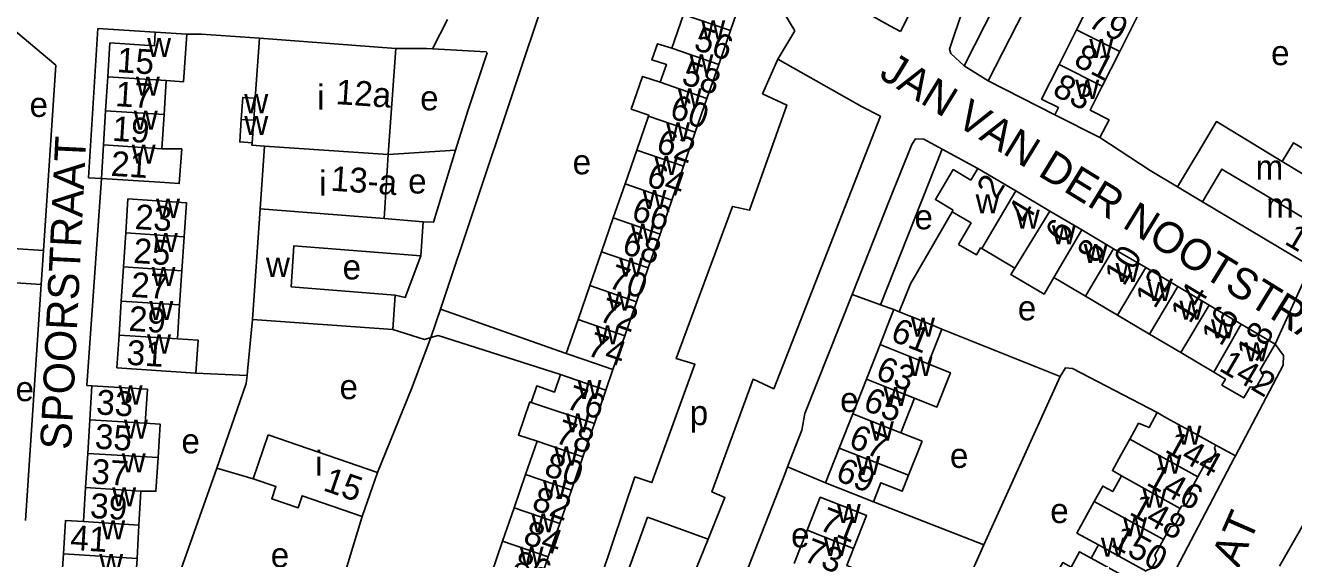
# Model space of a CAD drawing. Extents: x 159700 to 161346, y 381730 to 382922.
# Drawn here: x 160560.5 to 160765.1, y 382139.7 to 382225.6 of the extents above; entities that cross this region are included whole.
import ezdxf

# ---------------------------------------------------------------- set-up
doc = ezdxf.new("R2010")
doc.units = 0
for name, color, linetype in [('BLT_Basislijn', 7, 'Continuous'), ('BLT_Bebouwing', 7, 'Continuous'), ('BLT_Centroide', 7, 'Continuous'), ('BLT_Huisnummer', 7, 'Continuous'), ('BLT_Huisnummer_ tussenligend', 7, 'Continuous'), ('BLT_Huisnummer_reeks', 7, 'Continuous'), ('BLT_Onderdoorgang_en_onderverdeling', 7, 'Continuous'), ('BLT_Onderverdeling_panden', 7, 'Continuous'), ('BLT_Straatnaam', 7, 'Continuous'), ('BLT_Vlakafsluiter', 7, 'Continuous')]:
    doc.layers.add(name, color=color, linetype=linetype)

msp = doc.modelspace()

# ---------------------------------------------------------------- linework, layer by layer
at = {"layer": 'BLT_Basislijn'}
for p, q in [((160715.82, 382216.7), (160730.71, 382245.8)), ((160550.83, 382231.42), (160565.44, 382219.21)), ((160626.18, 382221.83), (160628.63, 382226.58)), ((160572.21, 382225.09), (160570.71, 382201.05)), ((160581.46, 382224.51), (160572.21, 382225.09)), ((160681.91, 382220.18), (160684.64, 382224.72)), ((160701.68, 382224.62), (160700, 382225.56)), ((160565.44, 382219.21), (160563.42, 382189.3)), ((160681.91, 382220.18), (160695.49, 382212.49)), ((160711.94, 382219.12), (160715.82, 382216.7)), ((160715.82, 382216.7), (160726.58, 382211.2)), ((160619.03, 382204.8), (160629.91, 382205.5)), ((160698.49, 382180.57), (160708.43, 382205.68)), ((160572.76, 382200.92), (160570.44, 382167.54)), ((160570.71, 382201.05), (160572.76, 382200.92)), ((160700, 382197.59), (160693.91, 382182.25)), ((160710.04, 382195.58), (160703.29, 382183.93)), ((160558.54, 382189.63), (160563.42, 382189.3)), ((160563.06, 382183.84), (160563.42, 382189.3)), ((160558.16, 382184.17), (160563.06, 382183.84)), ((160563.06, 382183.84), (160560.5, 382145.81)), ((160703.29, 382183.93), (160701.49, 382179.45)), ((160698.49, 382180.57), (160693.91, 382182.25)), ((160625.91, 382175.29), (160627.46, 382179.87)), ((160647.78, 382172.74), (160627.46, 382179.87)), ((160700, 382180.02), (160698.49, 382180.57)), ((160700.63, 382179.79), (160700, 382180.02)), ((160596.35, 382169.87), (160597.17, 382178.22)), ((160727.47, 382169.04), (160708.35, 382176.64)), ((160588.01, 382169.57), (160596.27, 382169.15)), ((160596.27, 382169.15), (160596.35, 382169.87)), ((160654.17, 382166.79), (160655.26, 382170.15)), ((160570.44, 382167.54), (160571.25, 382167.52)), ((160715.16, 382141.87), (160727.47, 382169.04)), ((160755.73, 382156.22), (160752.58, 382157.95)), ((160591.41, 382154.25), (160584.69, 382135.26)), ((160597.24, 382152.52), (160591.41, 382154.25)), ((160689.58, 382151.88), (160683.48, 382154.46)), ((160697.32, 382148.81), (160700, 382147.77)), ((160700, 382147.77), (160715.16, 382141.87)), ((160660.9, 382146.35), (160656.26, 382133.57)), ((160670.65, 382142.8), (160660.9, 382146.35)), ((160665.52, 382130.2), (160670.65, 382142.8)), ((160710.65, 382131.9), (160715.16, 382141.87))]:
    msp.add_line(p, q, dxfattribs=at)
for points in [[(160711.94, 382219.12), (160709.81, 382221.08), (160709.6, 382221.78), (160711.76, 382228.19), (160721.29, 382245.86), (160725.12, 382253.95), (160734.96, 382272.74), (160773.93, 382350.62)], [(160711.94, 382219.12), (160733.42, 382261.33), (160777.01, 382347.97), (160777.1, 382348.8), (160773.93, 382350.62)], [(160701.68, 382224.62), (160713.51, 382247.93), (160714.82, 382250.85), (160713.63, 382251.43)], [(160649.82, 382247), (160647.05, 382239.03), (160644.72, 382231.5), (160627.46, 382179.87)], [(160700, 382225.56), (160680.12, 382236.72), (160678.04, 382235.69)], [(160586.55, 382224.18), (160588.91, 382224.2), (160598.29, 382223.53)], [(160620.25, 382221.9), (160625.21, 382221.89), (160626.18, 382221.83)], [(160629.91, 382205.5), (160631.96, 382212.01), (160635, 382221.2), (160634.84, 382221.36), (160626.18, 382221.83)], [(160681.91, 382220.18), (160679.43, 382214.59), (160683.36, 382212.77), (160677.31, 382195.82), (160674.59, 382196.42), (160665.51, 382171.9), (160668.53, 382170.99), (160661.57, 382151.91), (160658.85, 382152.82), (160649.77, 382125.87), (160651.89, 382124.66), (160648.56, 382112.55), (160645.53, 382113.46), (160642.5, 382103.07)], [(160670.65, 382142.8), (160673.37, 382149.49), (160671.26, 382150.4), (160677.91, 382168.57), (160681.24, 382167.05), (160698.49, 382210.96), (160695.49, 382212.49)], [(160708.43, 382205.68), (160705.46, 382207.3), (160704.14, 382207.32), (160703.5, 382206.41), (160700, 382197.59)], [(160733.88, 382207.52), (160741.99, 382202.2), (160746.41, 382199.57)], [(160629.91, 382205.5), (160626.35, 382193.88), (160624.68, 382193.97)], [(160714.17, 382202.56), (160708.43, 382205.68)], [(160624.29, 382188.47), (160621.78, 382181.77), (160620.18, 382182.11)], [(160683.48, 382154.46), (160685.75, 382160.36), (160686.28, 382163.04), (160693.91, 382182.25)], [(160625.91, 382175.29), (160622.82, 382167.02), (160617.3, 382153.55)], [(160625.91, 382175.29), (160624.9, 382175), (160619.79, 382176.61)], [(160625.91, 382175.29), (160627.09, 382175.62), (160646.84, 382169.34)], [(160762.16, 382174.21), (160763.5, 382172.4), (160763.45, 382170.85), (160755.73, 382156.22)], [(160591.41, 382154.25), (160596.14, 382167.87), (160596.27, 382169.15)], [(160727.47, 382169.04), (160728.32, 382170.43), (160729.43, 382170.31), (160743.09, 382163.2)], [(160762.83, 382138.43), (160777.07, 382163.35), (160777.98, 382164.11), (160779.97, 382165.1)], [(160736.77, 382117.18), (160743.9, 382133.7), (160755.59, 382155.95), (160755.73, 382156.22)], [(160683.48, 382154.46), (160683.02, 382153.28), (160660.75, 382096.55)], [(160605.81, 382117.41), (160608.25, 382124.72), (160614.86, 382146.46)]]:
    msp.add_lwpolyline(points, dxfattribs=at)
at = {"layer": 'BLT_Bebouwing'}
for p, q in [((160676.11, 382230.13), (160674.25, 382224.77)), ((160730.09, 382224.9), (160732.91, 382230.48)), ((160664.82, 382221.92), (160666.71, 382227.38)), ((160739.88, 382226.97), (160737.06, 382221.38)), ((160674.25, 382224.77), (160673.23, 382221.81)), ((160727.27, 382219.31), (160730.09, 382224.9)), ((160574.14, 382222.8), (160573.79, 382217.34)), ((160598.29, 382223.53), (160597.6, 382213.87)), ((160673.23, 382221.81), (160672.36, 382219.3)), ((160737.06, 382221.38), (160734.24, 382215.8)), ((160672.36, 382219.3), (160670.47, 382213.84)), ((160573.79, 382217.34), (160573.45, 382211.85)), ((160582.87, 382211.23), (160583.21, 382216.72)), ((160670.47, 382213.84), (160668.58, 382208.38)), ((160573.45, 382211.85), (160573.1, 382206.36)), ((160582.52, 382205.74), (160582.87, 382211.23)), ((160659.14, 382205.52), (160661.04, 382210.99)), ((160733.88, 382207.52), (160726.58, 382211.2)), ((160668.58, 382208.38), (160666.68, 382202.91)), ((160598.39, 382196.02), (160599.08, 382206.17)), ((160599.08, 382206.17), (160619.03, 382204.8)), ((160619.03, 382204.8), (160618.39, 382194.49)), ((160657.25, 382200.06), (160659.14, 382205.52)), ((160666.68, 382202.91), (160664.79, 382197.45)), ((160714.17, 382202.56), (160720.29, 382198.94)), ((160655.36, 382194.6), (160657.25, 382200.06)), ((160720.29, 382198.94), (160725.8, 382195.69)), ((160750.4, 382197.19), (160746.41, 382199.57)), ((160577.06, 382197.65), (160576.7, 382192.16)), ((160597.17, 382178.22), (160598.39, 382196.02)), ((160664.79, 382197.45), (160662.9, 382191.98)), ((160767.85, 382186.82), (160750.4, 382197.19)), ((160618.39, 382194.49), (160624.68, 382193.97)), ((160624.68, 382193.97), (160624.29, 382188.47)), ((160653.46, 382189.13), (160655.36, 382194.6)), ((160725.8, 382195.69), (160730.95, 382192.65)), ((160576.7, 382192.16), (160576.33, 382186.67)), ((160662.9, 382191.98), (160661.01, 382186.52)), ((160730.95, 382192.65), (160736.08, 382189.62)), ((160585.75, 382186.05), (160586.11, 382191.54)), ((160736.08, 382189.62), (160741.25, 382186.57)), ((160651.57, 382183.67), (160653.46, 382189.13)), ((160576.33, 382186.67), (160575.97, 382181.18)), ((160585.39, 382180.56), (160585.75, 382186.05)), ((160661.01, 382186.52), (160659.11, 382181.05)), ((160741.25, 382186.57), (160746.42, 382183.51)), ((160649.68, 382178.21), (160651.57, 382183.67)), ((160731.54, 382181.94), (160726.41, 382184.97)), ((160746.42, 382183.51), (160751.52, 382180.49)), ((160620.18, 382182.11), (160619.79, 382176.61)), ((160736.71, 382178.88), (160731.54, 382181.94)), ((160575.97, 382181.18), (160575.61, 382175.69)), ((160585.03, 382175.07), (160585.39, 382180.56)), ((160659.11, 382181.05), (160657.22, 382175.59)), ((160700.63, 382179.79), (160700, 382178.2)), ((160701.49, 382179.45), (160700.63, 382179.79)), ((160751.52, 382180.49), (160756.65, 382177.46)), ((160619.79, 382176.61), (160597.17, 382178.22)), ((160647.78, 382172.74), (160649.68, 382178.21)), ((160700, 382178.2), (160698.4, 382174.15)), ((160741.89, 382175.83), (160736.71, 382178.88)), ((160756.65, 382177.46), (160762.16, 382174.21)), ((160575.61, 382175.69), (160575.26, 382170.39)), ((160657.22, 382175.59), (160655.26, 382170.15)), ((160708.35, 382176.64), (160706.14, 382171.08)), ((160746.9, 382172.86), (160741.89, 382175.83)), ((160698.4, 382174.15), (160696.19, 382168.58)), ((160752.23, 382169.72), (160746.9, 382172.86)), ((160575.26, 382170.39), (160588.01, 382169.57)), ((160571.25, 382167.52), (160570.9, 382162.05)), ((160572.13, 382167.47), (160571.25, 382167.52)), ((160696.19, 382168.58), (160693.99, 382163.01)), ((160654.17, 382166.79), (160652.32, 382161.43)), ((160703.94, 382165.51), (160701.73, 382159.95)), ((160693.99, 382163.01), (160691.78, 382157.45)), ((160570.9, 382162.05), (160570.56, 382156.58)), ((160652.32, 382161.43), (160650.46, 382156.06)), ((160599.7, 382159.61), (160597.24, 382152.52)), ((160599.7, 382159.61), (160617.3, 382153.55)), ((160701.73, 382159.95), (160705.19, 382158.6)), ((160643.08, 382158.61), (160641.21, 382153.24)), ((160691.78, 382157.45), (160689.58, 382151.88)), ((160705.19, 382158.6), (160703.01, 382153.11)), ((160570.56, 382156.58), (160570.21, 382151.1)), ((160650.46, 382156.06), (160648.59, 382150.68)), ((160617.3, 382153.55), (160614.86, 382146.46)), ((160641.21, 382153.24), (160639.35, 382147.86)), ((160570.21, 382151.1), (160569.86, 382145.63)), ((160648.59, 382150.68), (160646.73, 382145.31)), ((160639.35, 382147.86), (160637.49, 382142.49)), ((160646.73, 382145.31), (160644.87, 382139.93)), ((160686.65, 382144.24), (160684.53, 382138.88)), ((160637.49, 382142.49), (160635.63, 382137.12)), ((160732.45, 382139.74), (160733.62, 382141.86)), ((160566.63, 382140.42), (160566.29, 382135.02)), ((160644.87, 382139.93), (160643.01, 382134.56))]:
    msp.add_line(p, q, dxfattribs=at)
for points in [[(160581.46, 382224.51), (160581.31, 382222.32), (160574.14, 382222.8)], [(160586.55, 382224.18), (160581.46, 382224.51)], [(160583.21, 382216.72), (160586.04, 382216.52), (160586.55, 382224.18)], [(160620.25, 382221.9), (160598.29, 382223.53)], [(160662.93, 382216.45), (160663.92, 382219.32), (160661.59, 382220.05), (160662.49, 382222.66), (160664.82, 382221.92)], [(160619.03, 382204.8), (160620.25, 382221.9)], [(160726.58, 382211.2), (160727.16, 382212.36), (160724.46, 382213.73), (160727.27, 382219.31)], [(160661.04, 382210.99), (160661.09, 382211.15), (160658.26, 382212.13), (160660.09, 382217.39), (160662.93, 382216.45)], [(160734.24, 382215.8), (160732.3, 382211.94), (160735.34, 382210.41), (160733.88, 382207.52)], [(160597.6, 382213.87), (160595.58, 382214), (160595.34, 382210.47)], [(160595.34, 382210.47), (160595.1, 382206.83), (160597.07, 382206.7)], [(160763.28, 382203.65), (160752.67, 382210.1), (160749.54, 382204.83)], [(160573.1, 382206.36), (160572.76, 382200.92), (160582.18, 382200.33), (160585.33, 382200.11), (160585.74, 382205.69), (160582.52, 382205.74)], [(160597.07, 382206.7), (160597.04, 382206.31), (160599.08, 382206.17)], [(160778.34, 382201.7), (160774.05, 382204.27), (160771.06, 382206.06), (160769.77, 382203.89), (160765.1, 382206.69), (160763.28, 382203.65)], [(160746.41, 382199.57), (160748.96, 382203.87), (160749.54, 382204.83)], [(160710.2, 382195.84), (160707.34, 382197.53), (160710.2, 382202.38), (160713.06, 382200.69)], [(160713.06, 382200.69), (160714.17, 382202.56)], [(160586.11, 382191.54), (160586.48, 382197.02), (160577.06, 382197.65)], [(160710.04, 382195.58), (160710.2, 382195.84)], [(160711.05, 382190.3), (160713.09, 382193.76), (160710.04, 382195.58)], [(160624.29, 382188.47), (160603.81, 382190.06), (160603.41, 382183.45), (160620.18, 382182.11)], [(160714.79, 382189.64), (160714.61, 382189.75), (160713.94, 382188.61), (160711.05, 382190.3)], [(160720.13, 382186.49), (160714.79, 382189.64)], [(160726.41, 382184.97), (160724.85, 382182.31), (160719.52, 382185.45), (160720.13, 382186.49)], [(160708.35, 382176.64), (160705.28, 382177.95), (160701.49, 382179.45)], [(160588.01, 382169.57), (160588.36, 382174.88), (160585.03, 382175.07)], [(160752.23, 382169.72), (160754.12, 382168.6), (160753.55, 382167.64), (160757.07, 382165.56), (160758.11, 382167.33), (160759.08, 382167.32), (160760.2, 382169.22), (160759.72, 382170.07), (160762.16, 382174.21)], [(160655.26, 382170.15), (160650.6, 382171.76), (160647.78, 382172.74)], [(160646.84, 382169.34), (160645.86, 382166.5), (160643.02, 382167.49), (160642.11, 382164.85)], [(160654.17, 382166.79), (160649.45, 382168.43), (160646.84, 382169.34)], [(160706.14, 382171.08), (160709.76, 382169.61), (160707.57, 382164.09), (160703.94, 382165.51)], [(160579.85, 382161.48), (160580.2, 382166.95), (160572.13, 382167.47)], [(160642.11, 382164.85), (160641.91, 382164.92), (160640.06, 382159.57), (160643.08, 382158.61)], [(160743.09, 382163.2), (160741.79, 382160.78), (160740.1, 382161.49), (160738.68, 382158.91)], [(160752.58, 382157.95), (160748.2, 382160.36), (160744.67, 382162.31), (160743.09, 382163.2)], [(160581.91, 382155.94), (160582.26, 382161.33), (160579.85, 382161.48)], [(160738.68, 382158.91), (160737.26, 382156.34), (160735.89, 382153.86), (160737.35, 382152.99)], [(160749.69, 382152.84), (160751.02, 382155.25), (160751.71, 382155.27), (160752.56, 382156.81), (160752.35, 382157.53), (160752.58, 382157.95)], [(160579.15, 382150.53), (160581.57, 382150.53), (160581.91, 382155.94)], [(160703.01, 382153.11), (160701.98, 382150.51), (160698.54, 382151.88), (160697.32, 382148.81)], [(160737.35, 382152.99), (160735.95, 382150.45), (160734.32, 382151.35), (160732.96, 382148.89)], [(160746.83, 382147.76), (160747.04, 382148.13), (160747.68, 382148.14), (160748.58, 382149.78), (160748.28, 382150.28), (160749.69, 382152.84)], [(160597.24, 382152.52), (160600.92, 382151.26), (160600.25, 382149.3), (160604.51, 382147.83), (160605.18, 382149.79), (160614.86, 382146.46)], [(160689.58, 382151.88), (160694.23, 382150.04), (160697.32, 382148.81)], [(160578.8, 382145.06), (160579.15, 382150.53)], [(160694.1, 382141.28), (160696.21, 382146.6), (160693.4, 382147.71), (160688.75, 382149.55), (160686.65, 382144.24)], [(160733.62, 382141.86), (160730.15, 382143.77), (160732.96, 382148.89)], [(160744.13, 382142.74), (160745.25, 382144.77), (160745.98, 382144.98), (160746.82, 382146.5), (160746.46, 382147.09), (160746.83, 382147.76)], [(160569.86, 382145.63), (160566.98, 382145.81), (160566.63, 382140.42)], [(160578.54, 382139.7), (160578.8, 382145.06)], [(160741.32, 382137.61), (160741.44, 382137.82), (160742.2, 382138.04), (160742.98, 382139.46), (160742.75, 382140.23), (160744.13, 382142.74)], [(160694.1, 382141.28), (160693.02, 382138.55), (160695.21, 382137.68), (160694.12, 382134.93), (160691.98, 382135.93)], [(160726.47, 382136.51), (160727.86, 382139.03), (160729.21, 382138.28), (160730.58, 382140.77), (160732.45, 382139.74)], [(160577.68, 382134.39), (160578.19, 382134.3), (160578.54, 382139.7)]]:
    msp.add_lwpolyline(points, dxfattribs=at)
at = {"layer": 'BLT_Onderdoorgang_en_onderverdeling'}
for points in [[(160741.32, 382137.61), (160736.94, 382140.03), (160733.62, 382141.86)], [(160732.45, 382139.74), (160735.7, 382137.94), (160740.08, 382135.53)]]:
    msp.add_lwpolyline(points, dxfattribs=at)
at = {"layer": 'BLT_Onderverdeling_panden'}
for p, q in [((160674.25, 382224.77), (160666.71, 382227.38)), ((160737.06, 382221.38), (160730.09, 382224.9)), ((160672.36, 382219.3), (160664.82, 382221.92)), ((160734.24, 382215.8), (160727.27, 382219.31)), ((160583.21, 382216.72), (160573.79, 382217.34)), ((160670.47, 382213.84), (160662.93, 382216.45)), ((160597.34, 382210.34), (160597.6, 382213.87)), ((160582.87, 382211.23), (160573.45, 382211.85)), ((160595.34, 382210.47), (160597.34, 382210.34)), ((160597.07, 382206.7), (160597.34, 382210.34)), ((160668.58, 382208.38), (160661.04, 382210.99)), ((160582.52, 382205.74), (160573.1, 382206.36)), ((160666.68, 382202.91), (160659.14, 382205.52)), ((160763.28, 382203.65), (160775.21, 382196.47)), ((160664.79, 382197.45), (160657.25, 382200.06)), ((160714.79, 382189.64), (160720.29, 382198.94)), ((160618.39, 382194.49), (160598.39, 382196.02)), ((160662.9, 382191.98), (160655.36, 382194.6)), ((160720.13, 382186.49), (160725.8, 382195.69)), ((160586.11, 382191.54), (160576.7, 382192.16)), ((160726.41, 382184.97), (160730.95, 382192.65)), ((160731.54, 382181.94), (160736.08, 382189.62)), ((160661.01, 382186.52), (160653.46, 382189.13)), ((160585.75, 382186.05), (160576.33, 382186.67)), ((160736.71, 382178.88), (160741.25, 382186.57)), ((160659.11, 382181.05), (160651.57, 382183.67)), ((160741.89, 382175.83), (160746.42, 382183.51)), ((160585.39, 382180.56), (160575.97, 382181.18)), ((160746.9, 382172.86), (160751.52, 382180.49)), ((160657.22, 382175.59), (160649.68, 382178.21)), ((160752.23, 382169.72), (160756.65, 382177.46)), ((160585.03, 382175.07), (160575.61, 382175.69)), ((160700, 382173.51), (160698.4, 382174.15)), ((160706.14, 382171.08), (160700, 382173.51)), ((160700, 382167.07), (160696.19, 382168.58)), ((160703.94, 382165.51), (160700, 382167.07)), ((160652.32, 382161.43), (160642.11, 382164.85)), ((160700, 382160.63), (160693.99, 382163.01)), ((160579.85, 382161.48), (160570.9, 382162.05)), ((160701.73, 382159.95), (160700, 382160.63)), ((160650.46, 382156.06), (160643.08, 382158.61)), ((160703.01, 382153.11), (160691.78, 382157.45)), ((160738.68, 382158.91), (160749.69, 382152.84)), ((160581.91, 382155.94), (160570.56, 382156.58)), ((160648.59, 382150.68), (160641.21, 382153.24)), ((160737.35, 382152.99), (160746.83, 382147.76)), ((160579.15, 382150.53), (160570.21, 382151.1)), ((160732.96, 382148.89), (160744.13, 382142.74)), ((160646.73, 382145.31), (160639.35, 382147.86)), ((160578.8, 382145.06), (160569.86, 382145.63)), ((160694.1, 382141.28), (160686.65, 382144.24)), ((160644.87, 382139.93), (160637.49, 382142.49)), ((160578.54, 382139.7), (160566.63, 382140.42))]:
    msp.add_line(p, q, dxfattribs=at)
msp.add_lwpolyline([(160750.4, 382197.19), (160753.55, 382202.45), (160772.16, 382191.39)], dxfattribs=at)
at = {"layer": 'BLT_Vlakafsluiter'}
for p, q in [((160684.64, 382224.72), (160678.04, 382235.69)), ((160762.16, 382174.21), (160767.85, 382186.82))]:
    msp.add_line(p, q, dxfattribs=at)

# ---------------------------------------------------------------- texts
at = {"layer": 'BLT_Centroide'}
for s, p in [('w', (160669.54, 382223.34)), ('w', (160580.15, 382220.53)), ('w', (160732.16, 382220.34)), ('w', (160667.64, 382217.88)), ('e', (160761.48, 382219.2)), ('w', (160578.33, 382214.28)), ('i', (160607.59, 382212.05)), ('w', (160729.89, 382213.77)), ('w', (160595.82, 382211.46)), ('e', (160624.2, 382211.92)), ('w', (160665.75, 382212.41)), ('e', (160561.18, 382210.86)), ('w', (160577.98, 382208.78)), ('w', (160595.82, 382207.96)), ('w', (160663.86, 382206.94)), ('w', (160577.65, 382203.34)), ('e', (160648.8, 382201.61)), ('w', (160661.97, 382201.5)), ('i', (160607.9, 382198.18)), ('m', (160758.99, 382200.75)), ('e', (160622.26, 382198.51)), ('w', (160660.07, 382196.03)), ('w', (160713.81, 382195.33)), ('w', (160581.59, 382194.59)), ('e', (160703.94, 382192.74)), ('w', (160720.3, 382192.86)), ('m', (160760.7, 382194.62)), ('w', (160581.23, 382189.09)), ('w', (160658.18, 382190.56)), ('w', (160726.11, 382190.33)), ('w', (160731.25, 382187.3)), ('w', (160599.32, 382185.08)), ('e', (160611.68, 382184.67)), ('w', (160656.29, 382185.09)), ('w', (160580.86, 382183.62)), ('w', (160736.39, 382184.25)), ('w', (160741.56, 382181.2)), ('w', (160654.4, 382179.62)), ('w', (160580.5, 382178.12)), ('e', (160720.62, 382178.07)), ('w', (160746.7, 382178.16)), ('w', (160703.39, 382175.44)), ('w', (160751.78, 382175.16)), ('w', (160580.14, 382172.72)), ('w', (160652.49, 382174.19)), ('w', (160757.2, 382171.47)), ('w', (160702.98, 382169.12)), ('e', (160558.92, 382165.04)), ('w', (160575.55, 382164.5)), ('e', (160611.19, 382165.36)), ('w', (160649.58, 382165.38)), ('w', (160698.96, 382164.25)), ('e', (160691.95, 382163.28)), ('w', (160647.7, 382160)), ('p', (160667.69, 382161.17)), ('w', (160576.41, 382159)), ('w', (160696.76, 382158.69)), ('w', (160746.38, 382158.03)), ('e', (160585.68, 382156.62)), ('i', (160607.27, 382153.03)), ('w', (160645.84, 382154.66)), ('e', (160709.67, 382154.28)), ('w', (160576.06, 382153.56)), ('w', (160694.55, 382153.12)), ('w', (160743.17, 382153.34)), ('w', (160574.51, 382148.09)), ('w', (160643.98, 382149.28)), ('w', (160740.74, 382147.88)), ('w', (160642.12, 382143.91)), ('w', (160691.42, 382145.41)), ('e', (160725.85, 382145.39)), ('w', (160572.73, 382142.75)), ('w', (160737.61, 382143.25)), ('e', (160684.04, 382141.46)), ('w', (160689.31, 382140.09)), ('w', (160734.03, 382139.95)), ('e', (160600.09, 382138.25)), ('w', (160640.25, 382138.53)), ('w', (160572.41, 382137.34))]:
    msp.add_text(s, height=4, dxfattribs=at).set_placement(p)
at = {"layer": 'BLT_Huisnummer'}
for s, rotation, p in [('79', 333.2281, (160731.72, 382225.53)), ('56', 340.8976, (160668.14, 382221.81)), ('15', 356.3673, (160575.2, 382218.08)), ('12a', 356.1568, (160610.49, 382212.94)), ('83', 333.2281, (160726.01, 382214.47)), ('60', 340.8932, (160664.24, 382210.8)), ('21', 356.3673, (160574.22, 382201.38)), ('64', 340.8956, (160660.48, 382199.86)), ('2', 58.83, (160717.16, 382197.41)), ('23', 356.3673, (160578.09, 382192.8)), ('6', 58.8292, (160728.22, 382190.27)), ('68', 340.8979, (160656.55, 382188.96)), ('140', 329.2729, (160763.47, 382190.49)), ('10', 58.8292, (160737.74, 382183.43)), ('27', 356.3673, (160577.46, 382181.86)), ('14', 58.8314, (160748.41, 382177.38)), ('72', 340.8935, (160652.83, 382178.05)), ('61', 338.3952, (160699.89, 382174.88)), ('74', 340.8982, (160650.89, 382172.52)), ('31', 356.3673, (160576.75, 382170.93)), ('76', 340.8931, (160647.5, 382163.96)), ('65', 338.3927, (160695.46, 382163.71)), ('33', 356.3543, (160571.85, 382162.93)), ('144', 331.151, (160744.17, 382156.94)), ('37', 356.3556, (160571.07, 382151.76)), ('80', 340.8927, (160643.98, 382153.16)), ('69', 338.3965, (160691.03, 382152.36)), ('15', 341.0107, (160608.37, 382150.7)), ('148', 331.1403, (160738.43, 382146.87)), ('84', 340.8972, (160640.6, 382142.16)), ('73', 338.399, (160685.85, 382139.37))]:
    msp.add_text(s, height=4, rotation=rotation, dxfattribs=at).set_placement(p)
at = {"layer": 'BLT_Huisnummer_ tussenligend'}
for s, rotation, p in [('81', 333.2281, (160729.44, 382219.28)), ('58', 340.8976, (160666.15, 382216.28)), ('17', 356.3673, (160574.94, 382212.61)), ('19', 356.3673, (160574.45, 382207.02)), ('62', 340.8932, (160662.05, 382205.28)), ('66', 340.8956, (160658.06, 382194.33)), ('4', 58.83, (160722.14, 382193.42)), ('25', 356.3673, (160577.84, 382187.33)), ('8', 58.8292, (160733.37, 382187.05)), ('70', 340.8979, (160654.33, 382183.44)), ('12', 58.8292, (160742.73, 382179.79)), ('29', 356.3673, (160577.09, 382176.4)), ('16', 58.8314, (160753.39, 382173.73)), ('63', 338.3952, (160697.48, 382168.73)), ('35', 356.3543, (160571.63, 382157.41)), ('78', 340.8931, (160645.74, 382158.43)), ('67', 338.3927, (160693.13, 382157.73)), ('146', 331.151, (160741.18, 382151.62)), ('82', 340.8927, (160642.01, 382147.63)), ('39', 356.3556, (160570.86, 382146.24)), ('71', 338.3965, (160688.36, 382144.37)), ('41', 356.3556, (160567.68, 382141.09)), ('150', 331.1403, (160735.45, 382141.75)), ('86', 340.8972, (160638.84, 382137.3))]:
    msp.add_text(s, height=4, rotation=rotation, dxfattribs=at).set_placement(p)
at = {"layer": 'BLT_Huisnummer_reeks'}
for s, rotation, p in [('13-a', 356.0849, (160609.66, 382198.98)), ('18', 59.4268, (160759.1, 382171.13)), ('142', 329.4328, (160752.9, 382170.08))]:
    msp.add_text(s, height=4, rotation=rotation, dxfattribs=at).set_placement(p)
at = {"layer": 'BLT_Straatnaam'}
for s, rotation, p in [('JAN VAN DER NOOTSTRAAT', 328.44, (160698.04, 382217.27)), ('SPOORSTRAAT', 87.1971, (160567.87, 382157.12)), ('GESTELSESTRAAT', 66.3471, (160734.94, 382089.34))]:
    msp.add_text(s, height=5, rotation=rotation, dxfattribs=at).set_placement(p)

doc.saveas('drawing.dxf')
